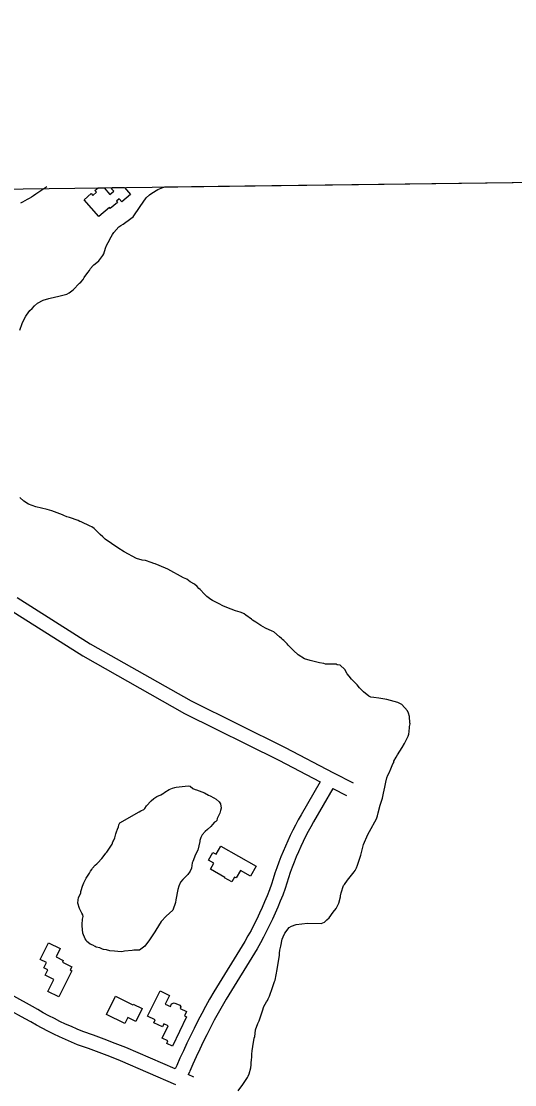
# Model space of a CAD drawing. Extents: x 3715084 to 3753216, y 488173 to 513963.
# Drawn here: x 3722520 to 3723562, y 509921 to 512168 of the extents above; entities that cross this region are included whole.
import ezdxf

# ---------------------------------------------------------------- set-up
doc = ezdxf.new("R2010")
doc.units = 0
for name, color, linetype in [('V-BLDG-OTLN', 7, 'Continuous'), ('V-GRID-FRAM', 7, 'Continuous'), ('V-ROAD-CNTR', 7, 'Continuous'), ('V-SITE-VEGE', 7, 'Continuous')]:
    doc.layers.add(name, color=color, linetype=linetype)

msp = doc.modelspace()

# ---------------------------------------------------------------- linework, layer by layer
at = {"layer": 'V-BLDG-OTLN'}
for p, q in [((3722670.6, 511800.3), (3722678.7, 511807.2)), ((3722675.4, 511811), (3722681.9, 511816.6)), ((3722678.7, 511807.2), (3722675.4, 511811)), ((3722681.9, 511816.6), (3722694.7, 511816.7)), ((3722694.7, 511816.7), (3722707, 511802.4)), ((3722707, 511802.4), (3722714.9, 511809.1)), ((3722709.9, 511814.9), (3722712.3, 511816.9)), ((3722714.9, 511809.1), (3722709.9, 511814.9)), ((3722712.3, 511816.9), (3722737.6, 511817.3)), ((3722737.6, 511817.3), (3722750.2, 511802.6)), ((3722652.5, 511791.4), (3722667.3, 511804.1)), ((3722683.3, 511755.5), (3722652.5, 511791.4)), ((3722667.3, 511804.1), (3722670.6, 511800.3)), ((3722722.8, 511785.7), (3722707.7, 511772.7)), ((3722726.7, 511793.3), (3722720.7, 511788.1)), ((3722720.7, 511788.1), (3722722.8, 511785.7)), ((3722732.1, 511787.1), (3722726.7, 511793.3)), ((3722750.2, 511802.6), (3722732.1, 511787.1)), ((3722705.8, 511774.8), (3722683.3, 511755.5)), ((3722707.7, 511772.7), (3722705.8, 511774.8))]:
    msp.add_line(p, q, dxfattribs=at)
for points in [[(3722940.8, 510424.9), (3723015.6, 510382.8), (3723003.7, 510361.6), (3722982.4, 510373.7), (3722973.5, 510358), (3722970.2, 510359.8), (3722964.3, 510349.4), (3722949.1, 510358), (3722949.7, 510359.1), (3722919.1, 510376.3), (3722926.2, 510388.9), (3722914.8, 510395.3), (3722924.2, 510412), (3722931.3, 510408)], [(3722626.2, 510161.7), (3722598.9, 510106.4), (3722575.6, 510118), (3722588.2, 510143.5), (3722570.2, 510152.4), (3722575.8, 510163.6), (3722567.6, 510167.7), (3722573.2, 510179), (3722559.8, 510185.6), (3722577.2, 510220.8), (3722601.9, 510208.6), (3722593.3, 510191.3), (3722608.5, 510183.7), (3722606.5, 510179.6), (3722626.2, 510169.9), (3722622.9, 510163.4)], [(3722699.8, 510069.3), (3722718.9, 510108), (3722755.6, 510089.9), (3722756.1, 510090.9), (3722774.8, 510081.6), (3722761.6, 510054.7), (3722744.6, 510063.1), (3722738.2, 510050.3)], [(3722786.6, 510066), (3722812.7, 510119.5), (3722832.9, 510109.7), (3722823.8, 510091.2), (3722834.6, 510085.9), (3722837.3, 510091.5), (3722842.7, 510093.6), (3722854.5, 510088.9), (3722856.6, 510085.8), (3722855.3, 510081.9), (3722868.9, 510075.4), (3722864.7, 510066.6), (3722868.8, 510064.6), (3722839.1, 510002.4), (3722826.8, 510008.3), (3722829.3, 510013.5), (3722817.1, 510019.3), (3722829.7, 510045.6), (3722821, 510049.8), (3722817.8, 510043), (3722799.5, 510051.7), (3722802.6, 510058.2)]]:
    msp.add_lwpolyline(points, close=True, dxfattribs=at)
at = {"layer": 'V-GRID-FRAM'}
msp.add_lwpolyline([(3719350.3, 493590.7), (3719130.8, 511772.1), (3750813.3, 512168.5), (3751048.6, 493987.2), (3719350.3, 493590.7)], dxfattribs=at)
at = {"layer": 'V-ROAD-CNTR'}
for p, q in [((3722848.3, 509961.7), (3722844.8, 509954.1)), ((3722875.4, 509948.9), (3722872.3, 509942.2)), ((3722884.1, 509937.1), (3722872.3, 509942.2))]:
    msp.add_line(p, q, dxfattribs=at)
for points in [[(3722573.8, 511818.5), (3722550.4, 511802.8), (3722545.8, 511799.8), (3722541.3, 511797), (3722536.7, 511794.2), (3722532, 511791.5), (3722527.3, 511788.8), (3722522.6, 511786.3), (3722517.8, 511783.8)], [(3722511.4, 510950.3), (3722665.2, 510852.8), (3722878.7, 510732.1), (3723077.2, 510633.8), (3723179.1, 510580.3), (3723220.3, 510558.6)], [(3722494.7, 510925.4), (3722649.8, 510827), (3722864.6, 510705.6), (3723063.6, 510607), (3723151.2, 510561)], [(3723151.2, 510561), (3723110.7, 510491.3), (3723104.7, 510480.5), (3723098.8, 510469.7), (3723093.2, 510458.7), (3723087.8, 510447.7), (3723082.5, 510436.5), (3723077.5, 510425.3), (3723072.7, 510413.9), (3723068.1, 510402.5), (3723063.7, 510391), (3723059.5, 510379.4), (3723055.5, 510367.8), (3723051.8, 510356), (3723048.4, 510344.9), (3723043.8, 510332.6), (3723038.9, 510320.1), (3723033.7, 510307.7), (3723028.4, 510295.4), (3723022.8, 510283.1), (3723017.1, 510271), (3723011.1, 510258.9), (3723004.9, 510247), (3722998.5, 510235.2), (3722992.1, 510223.6), (3722926.3, 510117.2), (3722917.5, 510101.8), (3722909, 510086.5), (3722900.7, 510071.1), (3722892.6, 510055.6), (3722884.7, 510040), (3722877, 510024.3), (3722869.4, 510008.5), (3722862, 509992.6), (3722854.8, 509976.7), (3722848.1, 509961.3)], [(3723177.8, 510547), (3723136.8, 510476.4), (3723131, 510466.1), (3723125.4, 510455.7), (3723120, 510445.3), (3723114.8, 510434.7), (3723109.8, 510424), (3723105, 510413.3), (3723100.4, 510402.5), (3723096, 510391.5), (3723091.8, 510380.6), (3723087.8, 510369.5), (3723084, 510358.4), (3723080.4, 510347.1), (3723076.9, 510335.3), (3723071.8, 510321.8), (3723066.7, 510308.9), (3723061.4, 510296), (3723055.8, 510283.2), (3723050, 510270.5), (3723044, 510257.9), (3723037.9, 510245.4), (3723031.5, 510233), (3723024.8, 510220.7), (3723017.9, 510208.4), (3722952.1, 510101.9), (3722943.7, 510087.2), (3722935.4, 510072.2), (3722927.2, 510057.1), (3722919.3, 510041.9), (3722911.5, 510026.6), (3722903.9, 510011.2), (3722896.5, 509995.7), (3722889.3, 509980.1), (3722882.3, 509964.5), (3722875.6, 509949.3)], [(3723177.5, 510547.2), (3723206.3, 510532)], [(3722844.8, 509954.1), (3722740.6, 509999.3), (3722717.8, 510008.3), (3722695, 510017), (3722672, 510025.4), (3722649.5, 510033.4), (3722637.6, 510038.3), (3722625.5, 510043.6), (3722613.4, 510049.1), (3722601.5, 510054.8), (3722589.7, 510060.7), (3722577.9, 510066.8), (3722566.3, 510073), (3722554.8, 510079.5), (3722543.1, 510086.4), (3722469.9, 510126.2)], [(3722846.2, 509920.8), (3722729.1, 509971.6), (3722706.9, 509980.4), (3722684.5, 509988.9), (3722661.9, 509997.2), (3722638.7, 510005.3), (3722625.8, 510010.7), (3722613.2, 510016.2), (3722600.7, 510021.9), (3722588.4, 510027.8), (3722576.1, 510033.9), (3722563.9, 510040.2), (3722551.8, 510046.8), (3722539.9, 510053.5), (3722528.3, 510060.3), (3722455.5, 510099.9)]]:
    msp.add_lwpolyline(points, dxfattribs=at)
at = {"layer": 'V-SITE-VEGE'}
for p, q in [((3722822.7, 511818.3), (3724111, 511834.4)), ((3722795.7, 511805.2), (3722808.2, 511812.8)), ((3722808.2, 511812.8), (3722818.5, 511817.1)), ((3722818.5, 511817.1), (3722822.7, 511818.3)), ((3722770.5, 511777.1), (3722783.6, 511795)), ((3722783.6, 511795), (3722790.7, 511801.4)), ((3722790.7, 511801.4), (3722795.7, 511805.2)), ((3722757.4, 511757), (3722769.4, 511774.9)), ((3722769.4, 511774.9), (3722770.5, 511777.1)), ((3722730.1, 511736.5), (3722735, 511739.8)), ((3722735, 511739.8), (3722750.8, 511751.6)), ((3722750.8, 511751.6), (3722755.7, 511755.4)), ((3722755.7, 511755.4), (3722757.4, 511757)), ((3722709.8, 511712.7), (3722712.6, 511717.6)), ((3722712.6, 511717.6), (3722715.3, 511721.9)), ((3722715.3, 511721.9), (3722725.7, 511733.8)), ((3722725.7, 511733.8), (3722730.1, 511736.5)), ((3722700, 511694.3), (3722703.2, 511700.8)), ((3722703.2, 511700.8), (3722709.8, 511712.7)), ((3722683.5, 511661.8), (3722692.2, 511673.2)), ((3722692.2, 511673.2), (3722693.9, 511676.9)), ((3722693.9, 511676.9), (3722697.8, 511688.9)), ((3722697.8, 511688.9), (3722700, 511694.3)), ((3722666, 511645.6), (3722671.5, 511652.1)), ((3722671.5, 511652.1), (3722673.1, 511653.7)), ((3722673.1, 511653.7), (3722679.1, 511658.5)), ((3722679.1, 511658.5), (3722683.5, 511661.8)), ((3722652.9, 511626.6), (3722660, 511637.5)), ((3722660, 511637.5), (3722663.8, 511641.8)), ((3722663.8, 511641.8), (3722666, 511645.6)), ((3722629.3, 511601.2), (3722642.5, 511614.7)), ((3722642.5, 511614.7), (3722645.2, 511616.9)), ((3722645.2, 511616.9), (3722650.1, 511622.8)), ((3722650.1, 511622.8), (3722652.9, 511626.6)), ((3722566.2, 511579.2), (3722577.6, 511582.4)), ((3722577.6, 511582.4), (3722592.9, 511586.2)), ((3722592.9, 511586.2), (3722596.1, 511586.7)), ((3722596.1, 511586.7), (3722616.3, 511592)), ((3722616.3, 511592), (3722621.2, 511594.7)), ((3722621.2, 511594.7), (3722629.3, 511601.2)), ((3722537.8, 511557.1), (3722542.7, 511561.4)), ((3722542.7, 511561.4), (3722547.6, 511566.8)), ((3722547.6, 511566.8), (3722554.2, 511572.8)), ((3722554.2, 511572.8), (3722566.2, 511579.2)), ((3722523.6, 511534.4), (3722529.6, 511545.2)), ((3722529.6, 511545.2), (3722530.7, 511547.4)), ((3722530.7, 511547.4), (3722537.8, 511557.1)), ((3722516.4, 511515.9), (3722521.4, 511530)), ((3722521.4, 511530), (3722523.6, 511534.4)), ((3722525.4, 511154.4), (3722516.7, 511161.6)), ((3722535.1, 511147.9), (3722525.4, 511154.4)), ((3722550.8, 511142.4), (3722535.1, 511147.9)), ((3722574.7, 511136.8), (3722550.8, 511142.4)), ((3722584.5, 511134), (3722574.7, 511136.8)), ((3722606.7, 511125.2), (3722584.5, 511134)), ((3722609.4, 511124.1), (3722606.7, 511125.2)), ((3722615.9, 511120.8), (3722609.4, 511124.1)), ((3722621.4, 511119.7), (3722615.9, 511120.8)), ((3722639.8, 511113.1), (3722621.4, 511119.7)), ((3722643.6, 511110.9), (3722639.8, 511113.1)), ((3722646.3, 511110.3), (3722643.6, 511110.9)), ((3722665.3, 511101.5), (3722646.3, 511110.3)), ((3722668.5, 511099.9), (3722665.3, 511101.5)), ((3722673.4, 511096.6), (3722668.5, 511099.9)), ((3722686.4, 511084), (3722673.4, 511096.6)), ((3722691.8, 511078.6), (3722686.4, 511084)), ((3722697.2, 511073.6), (3722691.8, 511078.6)), ((3722723.8, 511055.6), (3722697.2, 511073.6)), ((3722737.3, 511046.8), (3722723.8, 511055.6)), ((3722763.3, 511033.1), (3722737.3, 511046.8)), ((3722774.7, 511029.2), (3722763.3, 511033.1)), ((3722781.8, 511028.6), (3722774.7, 511029.2)), ((3722794.2, 511024.8), (3722781.8, 511028.6)), ((3722799.7, 511022.5), (3722794.2, 511024.8)), ((3722802.4, 511022), (3722799.7, 511022.5)), ((3722824.6, 511012.6), (3722802.4, 511022)), ((3722829, 511010.4), (3722824.6, 511012.6)), ((3722862.6, 510992.3), (3722829, 511010.4)), ((3722869.1, 510989), (3722862.6, 510992.3)), ((3722876.6, 510983.6), (3722869.1, 510989)), ((3722885.3, 510978.6), (3722876.6, 510983.6)), ((3722891.3, 510973.7), (3722885.3, 510978.6)), ((3722895, 510969.9), (3722891.3, 510973.7)), ((3722897.8, 510967.7), (3722895, 510969.9)), ((3722906.4, 510957.9), (3722897.8, 510967.7)), ((3722911.3, 510952.9), (3722906.4, 510957.9)), ((3722919.9, 510946.4), (3722911.3, 510952.9)), ((3722923.2, 510944.2), (3722919.9, 510946.4)), ((3722937.8, 510937), (3722923.2, 510944.2)), ((3722945.4, 510933.2), (3722937.8, 510937)), ((3722953.5, 510929.3), (3722945.4, 510933.2)), ((3722972, 510922.7), (3722953.5, 510929.3)), ((3722982.3, 510919.9), (3722972, 510922.7)), ((3722987.7, 510917.7), (3722982.3, 510919.9)), ((3722990.4, 510916.1), (3722987.7, 510917.7)), ((3722994.2, 510913.4), (3722990.4, 510916.1)), ((3723006.1, 510905.1), (3722994.2, 510913.4)), ((3723007.7, 510903), (3723006.1, 510905.1)), ((3723014.8, 510898.6), (3723007.7, 510903)), ((3723025.6, 510891.5), (3723014.8, 510898.6)), ((3723035.4, 510886), (3723025.6, 510891.5)), ((3723049.5, 510879.4), (3723035.4, 510886)), ((3723053.3, 510877.7), (3723049.5, 510879.4)), ((3723065.2, 510867.3), (3723053.3, 510877.7)), ((3723069.5, 510864), (3723065.2, 510867.3)), ((3723071.7, 510861.9), (3723069.5, 510864)), ((3723074.4, 510859.7), (3723071.7, 510861.9)), ((3723081.4, 510852.6), (3723074.4, 510859.7)), ((3723083.6, 510849.8), (3723081.4, 510852.6)), ((3723094.4, 510838.9), (3723083.6, 510849.8)), ((3723104.6, 510829.6), (3723094.4, 510838.9)), ((3723117.6, 510820.9), (3723104.6, 510829.6)), ((3723129.6, 510817.5), (3723117.6, 510820.9)), ((3723132.8, 510816.4), (3723129.6, 510817.5)), ((3723149.7, 510812.5), (3723132.8, 510816.4)), ((3723158.9, 510810.9), (3723149.7, 510812.5)), ((3723162.1, 510809.8), (3723158.9, 510810.9)), ((3723185, 510809.6), (3723162.1, 510809.8)), ((3723187.1, 510808.5), (3723185, 510809.6)), ((3723193.1, 510807.4), (3723187.1, 510808.5)), ((3723202.9, 510798.7), (3723193.1, 510807.4)), ((3723208.2, 510789.4), (3723202.9, 510798.7)), ((3723212, 510784.5), (3723208.2, 510789.4)), ((3723217.4, 510777.9), (3723212, 510784.5)), ((3723228.8, 510765.9), (3723217.4, 510777.9)), ((3723234.2, 510759.4), (3723228.8, 510765.9)), ((3723242.3, 510751.2), (3723234.2, 510759.4)), ((3723253.6, 510742.4), (3723242.3, 510751.2)), ((3723258, 510740.2), (3723253.6, 510742.4)), ((3723264.5, 510739.1), (3723258, 510740.2)), ((3723274.8, 510738), (3723264.5, 510739.1)), ((3723291.7, 510735.2), (3723274.8, 510738)), ((3723315, 510728.5), (3723291.7, 510735.2)), ((3723323.1, 510724.7), (3723315, 510728.5)), ((3723335, 510711), (3723323.1, 510724.7)), ((3723337.2, 510706.1), (3723335, 510711)), ((3723339.8, 510699), (3723337.2, 510706.1)), ((3723339.7, 510677.8), (3723340.8, 510683.8)), ((3723340.3, 510686), (3723339.8, 510699)), ((3723340.8, 510683.8), (3723340.3, 510686)), ((3723336.9, 510657.7), (3723338, 510662.1)), ((3723338, 510662.1), (3723338.6, 510667.5)), ((3723338.6, 510667.5), (3723339.7, 510675.7)), ((3723339.7, 510675.7), (3723339.7, 510677.8)), ((3723324.3, 510633.3), (3723329.2, 510642)), ((3723329.2, 510642), (3723332, 510647.4)), ((3723332, 510647.4), (3723336.9, 510657.7)), ((3723311.1, 510612.8), (3723314.4, 510618.2)), ((3723314.4, 510618.2), (3723324.3, 510633.3)), ((3723300.1, 510588.4), (3723304.5, 510599.2)), ((3723304.5, 510599.2), (3723306.2, 510601.9)), ((3723306.2, 510601.9), (3723306.7, 510604.6)), ((3723306.7, 510604.6), (3723311.1, 510612.8)), ((3723291.9, 510569.4), (3723293.5, 510574.8)), ((3723293.5, 510574.8), (3723296.3, 510579.7)), ((3723296.3, 510579.7), (3723300.1, 510588.4)), ((3723286.3, 510543.3), (3723287.4, 510549.8)), ((3723287.4, 510549.8), (3723289.6, 510560.2)), ((3723289.6, 510560.2), (3723291.9, 510569.4)), ((3723279.6, 510517.8), (3723282.4, 510526.5)), ((3723282.4, 510526.5), (3723284.6, 510536.8)), ((3723284.6, 510536.8), (3723286.3, 510543.3)), ((3723273.5, 510495.6), (3723277.4, 510511.8)), ((3723277.4, 510511.8), (3723279.6, 510517.8)), ((3723255.4, 510456), (3723269.7, 510482.5)), ((3723269.7, 510482.5), (3723271.9, 510489)), ((3723271.9, 510489), (3723273.5, 510495.6)), ((3723242.7, 510428.9), (3723251.6, 510450)), ((3723251.6, 510450), (3723255.4, 510456)), ((3723236.6, 510406.1), (3723240.5, 510420.2)), ((3723240.5, 510420.2), (3723242.7, 510428.9)), ((3723229.5, 510384.9), (3723236.6, 510406.1)), ((3723208.6, 510353), (3723222.9, 510370.8)), ((3723222.9, 510370.8), (3723224.5, 510373.5)), ((3723224.5, 510373.5), (3723227.3, 510379.5)), ((3723227.3, 510379.5), (3723229.5, 510384.9)), ((3723202.1, 510343.8), (3723208.6, 510353)), ((3723193.8, 510319.9), (3723194.9, 510326.4)), ((3723194.9, 510326.4), (3723200.4, 510341.6)), ((3723200.4, 510341.6), (3723202.1, 510343.8)), ((3723185, 510293.3), (3723190.5, 510304.7)), ((3723190.5, 510304.7), (3723193.8, 510317.7)), ((3723193.8, 510317.7), (3723193.8, 510319.9)), ((3723170.2, 510273.3), (3723178.4, 510285.2)), ((3723178.4, 510285.2), (3723185, 510293.3)), ((3723090.7, 510255.8), (3723100.5, 510259.5)), ((3723100.5, 510259.5), (3723124.5, 510262.1)), ((3723124.5, 510262.1), (3723153.3, 510261.9)), ((3723153.3, 510261.9), (3723159.8, 510264.6)), ((3723159.8, 510264.6), (3723165.3, 510269.5)), ((3723165.3, 510269.5), (3723170.2, 510273.3)), ((3723071, 510228.7), (3723072.7, 510233.6)), ((3723072.7, 510233.6), (3723076.5, 510241.2)), ((3723076.5, 510241.2), (3723085.3, 510253.1)), ((3723085.3, 510253.1), (3723090.7, 510255.8)), ((3723066, 510205.3), (3723067.7, 510214)), ((3723067.7, 510214), (3723071, 510228.7)), ((3723059.8, 510164.6), (3723064.9, 510195)), ((3723064.9, 510198.8), (3723066, 510205.3)), ((3723064.9, 510195), (3723064.9, 510198.8)), ((3723055.9, 510141.8), (3723059.8, 510164.6)), ((3723043.8, 510108.2), (3723050.4, 510126.1)), ((3723050.4, 510126.1), (3723054.2, 510139.1)), ((3723054.2, 510139.1), (3723055.9, 510141.8)), ((3723037.7, 510095.7), (3723039.9, 510098.9)), ((3723039.9, 510098.9), (3723041, 510102.2)), ((3723041, 510102.2), (3723043.8, 510108.2)), ((3723025, 510064.2), (3723029.5, 510078.9)), ((3723029.5, 510078.9), (3723031.1, 510083.8)), ((3723031.1, 510083.8), (3723031.7, 510085.9)), ((3723031.7, 510085.9), (3723037.7, 510095.7)), ((3723019.5, 510050.1), (3723022.3, 510055.6)), ((3723022.3, 510055.6), (3723025, 510064.2)), ((3723013.4, 510029), (3723014.6, 510036.6)), ((3723014.6, 510036.6), (3723019.5, 510050.1)), ((3723008.4, 510001.8), (3723011.8, 510019.2)), ((3723011.8, 510019.2), (3723012.9, 510022.5)), ((3723012.9, 510022.5), (3723013.4, 510029)), ((3723006.7, 509985.5), (3723007.3, 509992.6)), ((3723007.3, 509992.6), (3723008.4, 510001.8)), ((3723004.9, 509962.7), (3723005, 509966)), ((3723005, 509966), (3723006.1, 509974.7)), ((3723006.1, 509974.7), (3723006.7, 509977.4)), ((3723006.7, 509977.4), (3723006.7, 509985.5)), ((3722998.8, 509938.8), (3723001, 509943.7)), ((3723001, 509943.7), (3723004.4, 509956.2)), ((3723004.4, 509956.2), (3723004.9, 509962.7)), ((3722978, 509908), (3722987.9, 509921)), ((3722987.9, 509921), (3722997.7, 509936.1)), ((3722997.7, 509936.1), (3722998.8, 509938.8))]:
    msp.add_line(p, q, dxfattribs=at)
for points in [[(3722728.1, 510474.1), (3722768.9, 510497.8), (3722772.2, 510500), (3722778.8, 510502.6), (3722780.4, 510504.3), (3722784.2, 510510.2), (3722794.1, 510521), (3722799.5, 510525.9), (3722806.1, 510530.2), (3722814.2, 510533.4), (3722821.3, 510537.7), (3722823, 510539.4), (3722831.7, 510544.8), (3722838.8, 510547.4), (3722843.7, 510549), (3722846.9, 510549.6), (3722859.5, 510551.1), (3722866, 510552.2), (3722873.6, 510552.7), (3722876.3, 510551.6), (3722881.7, 510547.2), (3722886.6, 510544.5), (3722889.9, 510544.4), (3722901.2, 510540), (3722906.7, 510537.8), (3722915.3, 510532.9), (3722918.6, 510531.3), (3722926.7, 510526.9), (3722931.6, 510524.7), (3722937.5, 510518.7), (3722940.2, 510514.8)], [(3722940.2, 510514.8), (3722941.8, 510505.6), (3722940.2, 510500.2), (3722939, 510494.7), (3722936.3, 510489.3), (3722933.6, 510483.3), (3722932.4, 510479), (3722930.8, 510477.4), (3722928.1, 510475.8), (3722923.2, 510470.9), (3722919.9, 510466.6), (3722913.3, 510460.1), (3722908.4, 510456.3), (3722901.8, 510448.7), (3722898.6, 510443.3), (3722896.9, 510436.8), (3722896.9, 510434.6), (3722892.4, 510416.7), (3722887.5, 510407.5), (3722882, 510392.3), (3722880.9, 510389.6), (3722879.2, 510378.2), (3722876.4, 510372.2), (3722871.5, 510365.2), (3722860.6, 510354.4), (3722856.2, 510349), (3722852.4, 510340.3), (3722850.2, 510333.8), (3722846.2, 510311.5), (3722845.7, 510306.1), (3722839.6, 510289.8), (3722825.4, 510276.8), (3722815, 510265.5), (3722804, 510247.6), (3722801.8, 510243.8), (3722789.2, 510224.9), (3722786.5, 510221.6), (3722780.5, 510213.5), (3722769.6, 510205.4), (3722763.6, 510204.9), (3722757.1, 510205.5), (3722753.8, 510204.4), (3722737.5, 510202.8), (3722732.1, 510201.8), (3722723.4, 510202.4), (3722716.8, 510203), (3722706.5, 510204.1), (3722700, 510205.8), (3722693.5, 510206.9), (3722691.3, 510207.4), (3722688.1, 510209.1), (3722685.4, 510210.2), (3722677.8, 510211.9), (3722675.6, 510213), (3722670.7, 510215.7), (3722665.3, 510217.9), (3722661, 510221.2), (3722658.3, 510223.9), (3722656.6, 510226.6), (3722654.5, 510229.4), (3722649.7, 510241.4), (3722648.1, 510256.6), (3722648.1, 510261.5), (3722648.7, 510268.5), (3722649.3, 510270.7), (3722650.4, 510276.1), (3722649.9, 510279.9), (3722647.7, 510283.2), (3722642.9, 510293), (3722639.1, 510304.5), (3722639.7, 510311.5), (3722640.8, 510315.9), (3722645.2, 510326.2), (3722645.2, 510329.4), (3722646.3, 510331.6), (3722649.1, 510340.8), (3722651.8, 510347.3), (3722655.1, 510354.4), (3722656.8, 510357.6), (3722663.9, 510367.9), (3722666.1, 510372.3), (3722668.8, 510375.5), (3722670.5, 510378.2), (3722676, 510385.2), (3722679.2, 510387.9), (3722681.4, 510390.1), (3722690.2, 510399.3), (3722695.1, 510405.3), (3722698.4, 510410.1), (3722700.6, 510412.3), (3722711.5, 510429.6), (3722713.2, 510434), (3722714.3, 510436.1), (3722717, 510442.6), (3722718.7, 510448.1), (3722719.2, 510450.8), (3722720.9, 510455.1), (3722722.6, 510461.1), (3722724.8, 510466), (3722725.9, 510470.3), (3722728.1, 510474.1)]]:
    msp.add_lwpolyline(points, dxfattribs=at)

doc.saveas('drawing.dxf')
